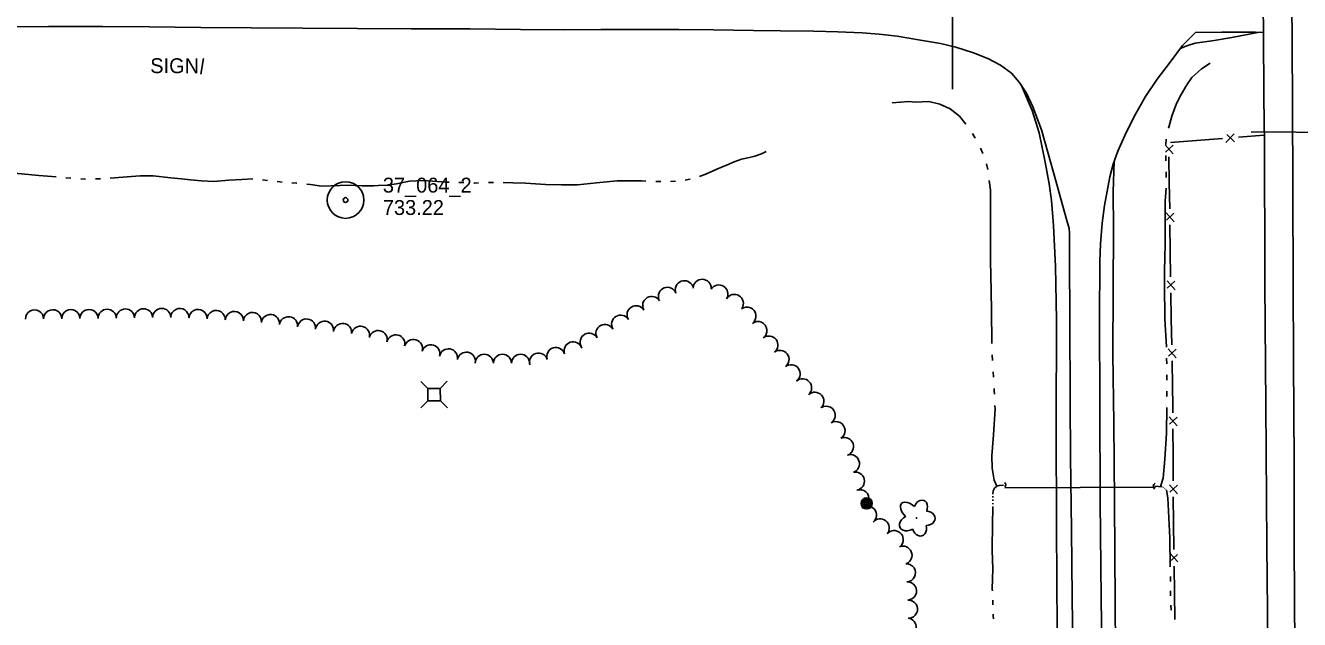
# Model space of a CAD drawing. Extents: x 589250 to 1188077, y 162953 to 363065.
# Drawn here: x 593723 to 594235, y 164817 to 165056 of the extents above; entities that cross this region are included whole.
import ezdxf

# ---------------------------------------------------------------- set-up
doc = ezdxf.new("R2010")
doc.units = 0
for name, color, linetype in [('E_DRN', 7, 'Continuous'), ('E_DRN_Pipe', 7, 'Continuous'), ('E_DRN_SS_UG', 7, 'Continuous'), ('E_FEN_P', 7, 'Continuous'), ('E_LAND_TreeLine_P', 7, 'Continuous'), ('E_LAND_Vegetation', 7, 'Continuous'), ('E_MAP_PassPoints', 7, 'Continuous'), ('E_MISCPROP', 7, 'Continuous'), ('E_RDWY', 7, 'Continuous'), ('E_RDWY_Gravel', 7, 'Continuous'), ('E_SGN', 7, 'Continuous'), ('E_SGN_Text', 7, 'Continuous'), ('E_UTL_AG_Bold', 7, 'Continuous'), ('E_WAL', 7, 'Continuous'), ('E_WTR_FlowLine', 7, 'Continuous')]:
    doc.layers.add(name, color=color, linetype=linetype)

msp = doc.modelspace()

# ---------------------------------------------------------------- linework, layer by layer
at = {"layer": 'E_DRN'}
for centre, radius, start, end in [((594115.66, 164871.18), 1.11, 306.2371, 52.4974), ((594177.61, 164870.49), 1.53, 122.7723, 229.0325)]:
    msp.add_arc(centre, radius, start, end, dxfattribs=at)
at = {"layer": 'E_DRN_Pipe'}
msp.add_line((594095.38, 165030.3), (594095.29, 165096.31), dxfattribs=at)
at = {"layer": 'E_DRN_SS_UG'}
msp.add_line((594116.36, 164869.96), (594176.97, 164870.1), dxfattribs=at)
at = {"layer": 'E_FEN_P'}
for p, q in [((594193.44, 165009.7), (594183.02, 165008.88)), ((594203.86, 165010.51), (594193.44, 165009.7)), ((594208.6, 165012.35), (594205.21, 165008.91)), ((594208.68, 165009.18), (594205.7, 165012.06)), ((594220.73, 165011.83), (594210.31, 165011.02)), ((594180.85, 165007.92), (594184.07, 165004.33)), ((594184.02, 165007.8), (594180.95, 165005.02)), ((594182.38, 165003.08), (594182.52, 164992.63)), ((594182.52, 164992.63), (594182.67, 164982.18)), ((594181.23, 164980.55), (594184.45, 164976.95)), ((594184.4, 164980.43), (594181.34, 164977.64)), ((594182.76, 164975.71), (594182.91, 164965.26)), ((594182.91, 164965.26), (594183.06, 164954.81)), ((594181.62, 164953.18), (594184.84, 164949.58)), ((594184.79, 164953.05), (594181.72, 164950.27)), ((594183.15, 164948.34), (594183.33, 164937.88)), ((594183.33, 164937.88), (594183.5, 164927.43)), ((594182.07, 164925.8), (594185.3, 164922.21)), ((594185.24, 164925.69), (594182.18, 164922.89)), ((594183.61, 164920.96), (594183.79, 164910.51)), ((594183.79, 164910.51), (594183.92, 164903.13)), ((594183.92, 164903.13), (594183.93, 164900.06)), ((594182.48, 164898.44), (594185.66, 164894.82)), ((594185.65, 164898.29), (594182.56, 164895.54)), ((594183.96, 164893.59), (594184.02, 164883.14)), ((594184.02, 164883.14), (594184.07, 164872.68)), ((594182.61, 164871.07), (594185.8, 164867.44)), ((594185.78, 164870.92), (594182.69, 164868.16)), ((594184.1, 164866.21), (594184.15, 164855.76)), ((594184.33, 164845.03), (594184.15, 164855.76)), ((594185.91, 164840.07), (594182.59, 164843.75)), ((594182.65, 164840.18), (594185.79, 164843.05)), ((594184.61, 164827.66), (594184.43, 164838.39)), ((594184.78, 164816.93), (594184.61, 164827.66))]:
    msp.add_line(p, q, dxfattribs=at)
at = {"layer": 'E_LAND_TreeLine_P'}
for centre, radius, start, end in [((593987.52, 164949.6), 3.65, 21.1861, 201.1861), ((593994.69, 164950.2), 3.65, 358.8867, 178.8867), ((593980.7, 164946.96), 3.65, 21.1861, 201.1861), ((594001.37, 164947.9), 3.65, 328.5891, 148.5891), ((594007.6, 164944.09), 3.65, 328.5891, 148.5891), ((593770.03, 164938.33), 3.65, 0.8117, 180.8117), ((593777.33, 164938.44), 3.65, 0.8117, 180.8117), ((593784.64, 164938.45), 3.65, 356.8796, 176.8796), ((593968.12, 164939.55), 3.65, 31.4589, 211.4589), ((593974.4, 164943.29), 3.65, 30.5807, 210.5807), ((594012.67, 164939), 3.65, 307.0764, 127.0764), ((593726.2, 164937.87), 3.65, 0.4952, 180.4952), ((593733.51, 164937.93), 3.65, 0.4952, 180.4952), ((593740.81, 164938), 3.65, 0.4952, 180.4952), ((593748.12, 164938.06), 3.65, 0.4952, 180.4952), ((593755.42, 164938.13), 3.65, 0.8117, 180.8117), ((593762.73, 164938.23), 3.65, 0.8117, 180.8117), ((593791.93, 164938.05), 3.65, 356.8796, 176.8796), ((593799.23, 164937.65), 3.65, 356.8796, 176.8796), ((593806.52, 164937.26), 3.65, 356.8796, 176.8796), ((593813.82, 164936.86), 3.65, 356.8796, 176.8796), ((593821.07, 164936.02), 3.65, 352.9305, 172.9305), ((593828.32, 164935.12), 3.65, 352.9305, 172.9305), ((593835.57, 164934.22), 3.65, 352.9305, 172.9305), ((593842.82, 164933.32), 3.65, 352.9305, 172.9305), ((593961.89, 164935.74), 3.65, 31.4589, 211.4589), ((594017.08, 164933.17), 3.65, 307.0764, 127.0764), ((593850.07, 164932.42), 3.65, 352.9305, 172.9305), ((593857.28, 164931.29), 3.65, 346.3579, 166.3579), ((593864.38, 164929.57), 3.65, 346.3579, 166.3579), ((593949.2, 164928.49), 3.65, 28.7941, 208.7941), ((593955.6, 164932.01), 3.65, 28.7941, 208.7941), ((593871.48, 164927.84), 3.65, 346.3579, 166.3579), ((593878.53, 164925.95), 3.65, 343.435, 163.435), ((593885.53, 164923.86), 3.65, 343.435, 163.435), ((593942.78, 164925.01), 3.65, 18.0423, 198.0423), ((594021.49, 164927.35), 3.65, 307.7204, 127.7204), ((593892.64, 164922.2), 3.65, 349.4687, 169.4687), ((593899.82, 164920.86), 3.65, 349.4687, 169.4687), ((593907.04, 164920.01), 3.65, 0.1315, 180.1315), ((593914.35, 164920.02), 3.65, 0.1315, 180.1315), ((593921.65, 164920.04), 3.65, 0.1315, 180.1315), ((593928.89, 164920.48), 3.65, 18.0423, 198.0423), ((593935.84, 164922.75), 3.65, 18.0423, 198.0423), ((594025.96, 164921.58), 3.65, 307.7204, 127.7204), ((594030.43, 164915.8), 3.65, 307.7204, 127.7204), ((594035.04, 164910.14), 3.65, 312.2143, 132.2143), ((594039.95, 164904.73), 3.65, 312.2143, 132.2143), ((594044.55, 164899.08), 3.65, 302.4407, 122.4407), ((594048.47, 164892.92), 3.65, 302.4407, 122.4407), ((594051.88, 164886.5), 3.65, 289.266, 109.266), ((594054.29, 164879.61), 3.65, 289.266, 109.266), ((594056.27, 164872.58), 3.66, 282.2908, 102.2908), ((594058.1, 164865.5), 3.66, 289.6753, 109.6753), ((594061.15, 164858.93), 3.66, 309.5461, 129.5461), ((594066.27, 164853.75), 3.66, 321.6409, 141.6409), ((594071.88, 164849.04), 3.66, 318.9617, 138.9617), ((594075.39, 164842.77), 3.66, 292.7958, 112.7958), ((594076.8, 164835.69), 3.66, 273.1919, 93.1919), ((594077.21, 164828.37), 3.66, 273.1919, 93.1919), ((594077.62, 164821.06), 3.66, 273.1919, 93.1919), ((594077.1, 164813.77), 3.66, 264.2258, 84.2258)]:
    msp.add_arc(centre, radius, start, end, dxfattribs=at)
at = {"layer": 'E_LAND_Vegetation'}
msp.add_circle((594080.89, 164857.78), 0.128, dxfattribs=at)
for centre, major_axis, ratio in [((594082.51, 164861.45), (-1.27, -3.4), 0.716896), ((594078.29, 164860.38), (3.5, -3.21), 0.560249), ((594084.87, 164857.67), (-3.45, 0.09), 0.832022), ((594077.92, 164855.87), (3.69, 2.04), 0.691916), ((594082.06, 164854.05), (-0.94, 3.49), 0.782863)]:
    msp.add_ellipse(centre, major_axis=major_axis, ratio=ratio, start_param=1.570796, end_param=4.712389, dxfattribs=at)
at = {"layer": 'E_MAP_PassPoints'}
for radius in [7.38, 7.38, 7.38, 0.945, 0.945, 0.945]:
    msp.add_circle((593851.27, 164985.73), radius, dxfattribs=at)
at = {"layer": 'E_MISCPROP'}
for radius in [2.23, 1.67, 1.12, 0.558]:
    msp.add_circle((594060.86, 164863.62), radius, dxfattribs=at)
at = {"layer": 'E_RDWY'}
for p, q in [((594232, 165026.09), (594231.73, 165072.89)), ((593731.84, 165055.52), (593710.56, 165055.36)), ((593753.46, 165055.55), (593731.84, 165055.52)), ((593772.48, 165055.45), (593753.46, 165055.55)), ((593793.01, 165055.19), (593772.48, 165055.45)), ((593813.25, 165055.02), (593793.01, 165055.19)), ((593833.98, 165054.84), (593813.25, 165055.02)), ((593856.09, 165054.7), (593833.98, 165054.84)), ((593877.69, 165054.68), (593856.09, 165054.7)), ((593901.31, 165054.58), (593877.69, 165054.68)), ((593921.66, 165054.36), (593901.31, 165054.58)), ((593938.92, 165054.19), (593921.66, 165054.36)), ((593953.96, 165054.35), (593938.92, 165054.19)), ((593969.27, 165054.41), (593953.96, 165054.35)), ((593985.32, 165054.31), (593969.27, 165054.41)), ((593999.17, 165054.18), (593985.32, 165054.31)), ((594015.33, 165053.95), (593999.17, 165054.18)), ((594026.14, 165053.81), (594015.33, 165053.95)), ((594039.46, 165053.65), (594026.14, 165053.81)), ((594049.17, 165053.41), (594039.46, 165053.65)), ((594058.95, 165052.95), (594049.17, 165053.41)), ((594065.9, 165052.5), (594058.95, 165052.95)), ((594073.11, 165051.63), (594065.9, 165052.5)), ((594082.42, 165050.1), (594073.11, 165051.63)), ((594090.49, 165048.71), (594082.42, 165050.1)), ((594193.07, 165053.17), (594187.82, 165047.9)), ((594203.6, 165053.22), (594193.07, 165053.17)), ((594217.17, 165053.23), (594203.6, 165053.22)), ((594220.39, 165053.19), (594217.17, 165053.23)), ((594096.64, 165047.21), (594090.49, 165048.71)), ((594103.78, 165045.01), (594096.64, 165047.21)), ((594109.59, 165042.67), (594103.78, 165045.01)), ((594187.82, 165047.9), (594182.85, 165041.23)), ((594114.68, 165040.02), (594109.59, 165042.67)), ((594119.06, 165036.78), (594114.68, 165040.02)), ((594182.85, 165041.23), (594177.61, 165034.3)), ((594122.16, 165033.22), (594119.06, 165036.78)), ((594177.61, 165034.3), (594172.93, 165027.36)), ((594125.05, 165028.77), (594122.16, 165033.22)), ((594127.62, 165023.24), (594125.05, 165028.77)), ((594172.93, 165027.36), (594168.38, 165019.36)), ((594232.3, 164952.62), (594232, 165026.09)), ((594131.1, 165014.03), (594127.62, 165023.24)), ((594168.38, 165019.36), (594164.6, 165011.66)), ((594136.2, 164995.9), (594131.1, 165014.03)), ((594164.6, 165011.66), (594161.87, 165005.34)), ((594161.87, 165005.34), (594159.98, 165000.19)), ((594159.98, 165000.19), (594158.6, 164995.03)), ((594141.04, 164978.41), (594136.2, 164995.9)), ((594158.6, 164995.03), (594156.45, 164983.5)), ((594156.45, 164983.5), (594155.47, 164976.42)), ((594142.22, 164974.2), (594141.04, 164978.41)), ((594142.4, 164972.36), (594142.22, 164974.2)), ((594155.47, 164976.42), (594154.83, 164968.06)), ((594142.38, 164961.8), (594142.4, 164972.36)), ((594154.83, 164968.06), (594154.56, 164960.96)), ((594142.46, 164937.84), (594142.38, 164961.8)), ((594154.56, 164960.96), (594154.5, 164937.65)), ((594232.47, 164920.76), (594232.3, 164952.62)), ((594142.68, 164904.51), (594142.46, 164937.84)), ((594154.5, 164937.65), (594154.57, 164903.88)), ((594232.73, 164880.16), (594232.47, 164920.76)), ((594142.83, 164882.56), (594142.68, 164904.51)), ((594154.57, 164903.88), (594154.77, 164864.31)), ((594143.16, 164852.97), (594142.83, 164882.56)), ((594232.73, 164846.84), (594232.73, 164880.16)), ((594155.16, 164825.49), (594154.77, 164864.31)), ((594143.45, 164825.88), (594143.16, 164852.97)), ((594233.08, 164798.57), (594232.73, 164846.84)), ((594143.67, 164805.34), (594143.45, 164825.88)), ((594155.36, 164800.55), (594155.16, 164825.49))]:
    msp.add_line(p, q, dxfattribs=at)
at = {"layer": 'E_RDWY_Gravel'}
for p, q in [((594200.58, 165049.94), (594192.9, 165048.79)), ((594207.71, 165051.19), (594200.58, 165049.94)), ((594218.8, 165053.21), (594207.71, 165051.19)), ((594189.95, 165047.93), (594186.9, 165046.67)), ((594192.9, 165048.79), (594189.95, 165047.93)), ((594127.31, 165021.71), (594122.9, 165032.08)), ((594130.15, 165012.7), (594127.31, 165021.71)), ((594132.66, 165000.98), (594130.15, 165012.7)), ((594134.27, 164992.23), (594132.66, 165000.98)), ((594160.41, 165001.37), (594159.97, 164989.02)), ((594135.11, 164985.55), (594134.27, 164992.23)), ((594159.97, 164989.02), (594160.06, 164974.18)), ((594135.89, 164975.42), (594135.11, 164985.55)), ((594136.72, 164958.96), (594135.89, 164975.42)), ((594160.06, 164974.18), (594160.01, 164949.56)), ((594137.12, 164937.47), (594136.72, 164958.96)), ((594160.01, 164949.56), (594159.84, 164923.74)), ((594137.05, 164894.96), (594137.12, 164937.47)), ((594159.84, 164923.74), (594160.16, 164896)), ((594160.16, 164896), (594160.42, 164864.41)), ((594137.13, 164853.93), (594137.05, 164894.96)), ((594160.42, 164864.41), (594160.75, 164823.52)), ((594137.44, 164812.67), (594137.13, 164853.93)), ((594160.75, 164823.52), (594161.08, 164782.88))]:
    msp.add_line(p, q, dxfattribs=at)
at = {"layer": 'E_SGN'}
msp.add_line((593793.03, 165036.34), (593794.07, 165042.63), dxfattribs=at)
at = {"layer": 'E_UTL_AG_Bold'}
for p, q in [((593884.34, 164909.89), (593881.49, 164912.69)), ((593889.34, 164909.94), (593892.14, 164912.8)), ((593889.34, 164909.94), (593884.34, 164909.89)), ((593884.34, 164909.89), (593884.39, 164904.89)), ((593889.39, 164904.94), (593889.34, 164909.94)), ((593884.39, 164904.89), (593881.59, 164902.03)), ((593884.39, 164904.89), (593889.39, 164904.94)), ((593889.39, 164904.94), (593892.25, 164902.14))]:
    msp.add_line(p, q, dxfattribs=at)
at = {"layer": 'E_WAL'}
for p, q in [((594220.73, 165013.11), (594219.81, 165122.49)), ((594220.73, 165013.11), (594215.38, 165013.05)), ((594340.78, 165012.33), (594220.73, 165013.11)), ((594220.96, 164952.17), (594220.74, 165013.11)), ((594221.33, 164903.14), (594220.96, 164952.17)), ((594221.78, 164846.86), (594221.33, 164903.14)), ((594222.12, 164807.04), (594221.78, 164846.86))]:
    msp.add_line(p, q, dxfattribs=at)
at = {"layer": 'E_WTR_FlowLine'}
for p, q in [((594195.5, 165038.53), (594198.95, 165040.75)), ((594189.51, 165032.08), (594191.63, 165035.06)), ((594191.63, 165035.06), (594195.5, 165038.53)), ((594187.33, 165028.19), (594189.51, 165032.08)), ((594077.74, 165025.35), (594071.03, 165024.89)), ((594080.45, 165025.06), (594077.74, 165025.35)), ((594085.82, 165025.36), (594080.45, 165025.06)), ((594090.3, 165024.32), (594085.82, 165025.36)), ((594094.35, 165022.36), (594090.3, 165024.32)), ((594183.55, 165019.42), (594185.35, 165024.51)), ((594185.35, 165024.51), (594187.33, 165028.19)), ((594098.16, 165019.5), (594094.35, 165022.36)), ((594100.74, 165016.25), (594098.16, 165019.5)), ((594182.32, 165015.04), (594183.55, 165019.42)), ((594182.22, 165014.6), (594182.32, 165015.04)), ((594104.43, 165010.58), (594103.34, 165012.56)), ((594181.19, 165008.08), (594181.31, 165010.28)), ((594018.53, 165004.36), (594015.88, 165003.31)), ((594020.47, 165005.26), (594018.53, 165004.36)), ((594107.48, 165004.51), (594106.54, 165006.57)), ((594181.12, 165001.46), (594181.08, 165003.67)), ((594004.47, 164999.75), (594000.62, 164998.13)), ((594007.49, 165001.1), (594004.47, 164999.75)), ((594010.46, 165002.11), (594007.49, 165001.1)), ((594013.73, 165002.78), (594010.46, 165002.11)), ((594015.88, 165003.31), (594013.73, 165002.78)), ((594109.56, 164998.07), (594109.02, 165000.27)), ((593727.85, 164995.64), (593718.12, 164996.53)), ((593734.89, 164995.01), (593727.85, 164995.64)), ((593740.82, 164994.55), (593738.84, 164994.7)), ((593746.75, 164994.09), (593744.77, 164994.24)), ((593752.69, 164994.24), (593750.71, 164994.19)), ((593761.64, 164994.88), (593756.65, 164994.49)), ((593768.63, 164995.52), (593761.64, 164994.88)), ((593773.89, 164995.42), (593768.63, 164995.52)), ((593781.02, 164994.7), (593773.89, 164995.42)), ((593785.29, 164994.27), (593781.02, 164994.7)), ((593788.97, 164993.9), (593785.29, 164994.27)), ((593793.34, 164993.39), (593788.97, 164993.9)), ((593798.27, 164993.24), (593793.34, 164993.39)), ((593804.32, 164993.65), (593798.27, 164993.24)), ((593809.49, 164994.02), (593804.32, 164993.65)), ((593813.95, 164994.23), (593809.49, 164994.02)), ((593819.86, 164993.63), (593817.89, 164993.85)), ((593825.77, 164992.91), (593823.8, 164993.16)), ((593877.03, 164993.31), (593871.73, 164992.29)), ((593882.5, 164993.54), (593877.03, 164993.31)), ((593891.67, 164992.95), (593882.5, 164993.54)), ((593960.54, 164993.4), (593952.12, 164992.58)), ((593964.26, 164993.48), (593960.54, 164993.4)), ((593970.32, 164993.38), (593964.26, 164993.48)), ((593972.08, 164993.32), (593970.32, 164993.38)), ((593976.49, 164993.14), (593976.04, 164993.16)), ((593978.02, 164993.12), (593976.49, 164993.14)), ((593983.96, 164993.25), (593981.99, 164993.13)), ((593989.08, 164993.94), (593987.89, 164993.75)), ((593989.83, 164994.13), (593989.08, 164993.94)), ((593996.38, 164996.28), (593993.66, 164995.16)), ((594000.62, 164998.13), (593996.38, 164996.28)), ((594110.56, 164989.69), (594110.12, 164993.58)), ((594181.26, 164994.84), (594181.21, 164997.05)), ((593831.58, 164992.54), (593829.72, 164992.64)), ((593831.7, 164992.53), (593831.58, 164992.54)), ((593837.2, 164992.02), (593835.65, 164992.17)), ((593841.55, 164991.34), (593837.2, 164992.02)), ((593848.97, 164991.55), (593841.55, 164991.34)), ((593852.25, 164991.67), (593848.97, 164991.55)), ((593857.98, 164991.44), (593852.25, 164991.67)), ((593862.55, 164991.42), (593857.98, 164991.44)), ((593864.32, 164991.51), (593862.55, 164991.42)), ((593867.97, 164991.69), (593864.32, 164991.51)), ((593871.73, 164992.29), (593867.97, 164991.69)), ((593892.89, 164992.92), (593891.67, 164992.95)), ((593898.03, 164992.78), (593896.86, 164992.81)), ((593898.84, 164992.75), (593898.03, 164992.78)), ((593903.07, 164992.56), (593902.8, 164992.57)), ((593904.78, 164992.61), (593903.07, 164992.56)), ((593910.72, 164992.76), (593908.74, 164992.72)), ((593918.53, 164992.63), (593914.69, 164992.74)), ((593923.69, 164992.46), (593918.53, 164992.63)), ((593931.67, 164991.91), (593923.69, 164992.46)), ((593938.07, 164991.84), (593931.67, 164991.91)), ((593943.41, 164991.89), (593938.07, 164991.84)), ((593944.47, 164991.9), (593943.41, 164991.89)), ((593952.12, 164992.58), (593944.47, 164991.9)), ((594110.57, 164978.81), (594110.56, 164989.69)), ((594180.92, 164985.21), (594181.2, 164990.43)), ((594180.85, 164977.65), (594180.92, 164985.21)), ((594110.68, 164960.77), (594110.57, 164978.81)), ((594180.88, 164969.27), (594180.85, 164977.65)), ((594180.7, 164961.21), (594180.88, 164969.27)), ((594110.71, 164955.69), (594110.68, 164960.77)), ((594180.53, 164951.79), (594180.65, 164958.45)), ((594180.65, 164958.45), (594180.7, 164961.21)), ((594110.99, 164941.53), (594110.71, 164955.69)), ((594180.78, 164937.95), (594180.53, 164951.79)), ((594111.13, 164927.93), (594110.99, 164941.53)), ((594181.36, 164926.6), (594180.78, 164937.95)), ((594181.36, 164926.47), (594181.36, 164926.6)), ((594111.44, 164921.15), (594111.31, 164923.41)), ((594181.47, 164919.84), (594181.43, 164922.05)), ((594111.82, 164914.37), (594111.69, 164916.63)), ((594181.56, 164914.32), (594181.54, 164915.43)), ((594181.55, 164913.22), (594181.56, 164914.32)), ((594112.13, 164908.75), (594112.07, 164909.84)), ((594112.19, 164907.58), (594112.13, 164908.75)), ((594181.5, 164906.6), (594181.51, 164908.81)), ((594111.87, 164891.29), (594112.48, 164901.63)), ((594112.48, 164901.63), (594112.41, 164903.06)), ((594181.38, 164891.86), (594181.46, 164902.19)), ((594111.09, 164882.78), (594111.87, 164891.29)), ((594180.69, 164881.41), (594181.38, 164891.86)), ((594111.35, 164877.87), (594111.09, 164882.78)), ((594180.01, 164873.77), (594180.69, 164881.41)), ((594112.14, 164873.05), (594111.35, 164877.87)), ((594113.17, 164870.56), (594112.14, 164873.05)), ((594112.18, 164869.79), (594113.13, 164870.54)), ((594113.13, 164870.54), (594114.1, 164870.89)), ((594114.1, 164870.89), (594115.89, 164871.03)), ((594179.71, 164870.33), (594176.68, 164870.55)), ((594179.02, 164870.38), (594180.01, 164873.77)), ((594180.25, 164870.05), (594180.08, 164870.18)), ((594111.53, 164864.69), (594111.53, 164865.14)), ((594111.54, 164866.04), (594111.55, 164866.38)), ((594111.55, 164866.38), (594111.55, 164866.5)), ((594111.58, 164867.4), (594111.63, 164868.68)), ((594111.63, 164868.68), (594112.18, 164869.79)), ((594180.75, 164869.66), (594180.58, 164869.79)), ((594181.24, 164869.28), (594181.08, 164869.41)), ((594181.99, 164865.94), (594181.43, 164868.93)), ((594182.79, 164849.78), (594181.99, 164865.94)), ((594111.46, 164855.87), (594111.49, 164861.47)), ((594111.49, 164861.47), (594111.5, 164862.43)), ((594111.51, 164863.33), (594111.52, 164863.78)), ((594111.34, 164844.63), (594111.46, 164855.87)), ((594182.9, 164838.04), (594182.79, 164849.78)), ((594111.55, 164837.35), (594111.34, 164844.63)), ((594111.34, 164829.06), (594111.55, 164837.35)), ((594182.96, 164832.26), (594182.94, 164834.19)), ((594111.36, 164828.47), (594111.34, 164829.06)), ((594111.55, 164822.8), (594111.49, 164824.69)), ((594183.06, 164826.48), (594183, 164828.41)), ((594111.7, 164818.42), (594111.68, 164819.02)), ((594183.23, 164820.71), (594183.17, 164822.63)), ((594111.78, 164817.14), (594111.7, 164818.42))]:
    msp.add_line(p, q, dxfattribs=at)

# ---------------------------------------------------------------- texts
at = {"layer": 'E_MAP_PassPoints'}
for s, p in [('37_064_2', (593866.27, 164988.71)), ('37_064_2', (593866.27, 164988.71)), ('37_064_2', (593866.27, 164988.71)), ('733.22', (593866.27, 164979.71)), ('733.22', (593866.27, 164979.71)), ('733.22', (593866.27, 164979.71))]:
    msp.add_text(s, height=6, dxfattribs=at).set_placement(p)
at = {"layer": 'E_SGN_Text'}
msp.add_text('SIGN', height=6, rotation=359.881, dxfattribs=at).set_placement((593772.73, 165036.79))

doc.saveas('drawing.dxf')
